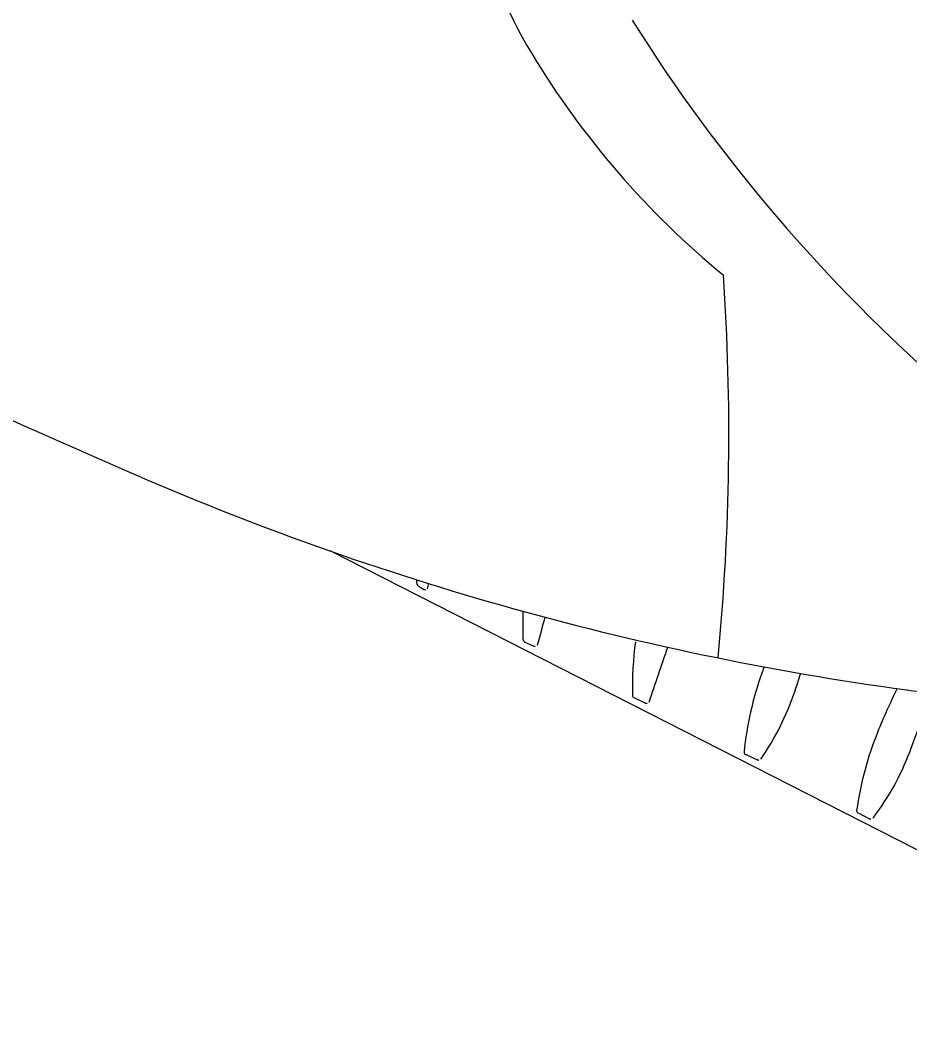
# Model space of a CAD drawing. Extents: x 14104283 to 14120882, y 8635219 to 8671666.
# Drawn here: x 14118511.404 to 14118514.292, y 8668490.602 to 8668493.896 of the extents above; entities that cross this region are included whole.
import ezdxf

# ---------------------------------------------------------------- set-up
doc = ezdxf.new("R2010")
doc.units = 0
doc.layers.add('Cell', color=7, linetype='Continuous')

msp = doc.modelspace()

# ---------------------------------------------------------------- linework, layer by layer
at = {"layer": 'Cell'}
for p, q in [((14118515.4874, 8668490.6023), (14118512.4095, 8668492.171)), ((14118512.6977, 8668492.0562), (14118512.7138, 8668492.0455)), ((14118512.7257, 8668492.0486), (14118512.7257, 8668492.0486)), ((14118513.0424, 8668491.875), (14118513.0709, 8668491.8616)), ((14118513.0827, 8668491.8647), (14118513.0827, 8668491.8647)), ((14118513.3981, 8668491.6941), (14118513.4335, 8668491.6768)), ((14118513.7608, 8668491.5092), (14118513.7962, 8668491.4919)), ((14118514.126, 8668491.3192), (14118514.1606, 8668491.3005))]:
    msp.add_line(p, q, dxfattribs=at)
for centre, radius, start, end in [((14118514.3944, 8668494.5905), 1.5538, 193.0862, 211.1302), ((14118517.9657, 8668496.7653), 5.4007, 212.098, 228.9131), ((14118515.4756, 8668495.2435), 2.817, 211.1302, 230.5742), ((14118528.0476, 8668529.7071), 40.6835, 243.40053, 246.31081), ((14118506.1281, 8668492.5497), 7.5763, 354.49977, 3.91982), ((14118515.5664, 8668501.1593), 9.5265, 246.06862, 262.25026), ((14118513.7011, 8668492.2131), 1.0208, 187.6286, 188.2707), ((14118512.7019, 8668492.0663), 0.0109, 180.5209, 247.6917), ((14118506.806, 8668493.5214), 6.1002, 346.02831, 346.18596), ((14118512.718, 8668492.0539), 0.00943, 243.9668, 325.1204), ((14118514.2361, 8668491.9274), 1.2012, 177.7323, 182.0215), ((14118507.2972, 8668493.5173), 6.017, 344.05851, 344.95496), ((14118514.3804, 8668492.4446), 0.7316, 262.2503, 314.9336), ((14118513.0466, 8668491.8852), 0.0109, 180.5209, 247.6917), ((14118513.075, 8668491.8701), 0.00943, 243.9668, 325.1204), ((14118514.5859, 8668491.7217), 1.1949, 172.5639, 180.9095), ((14118514.6804, 8668491.61), 1.3069, 167.9947, 168.2378), ((14118451.9706, 8668512.6628), 64.9571, 341.153889, 341.320004), ((14118515.5433, 8668491.1607), 1.8372, 159.8221, 160.499), ((14118514.8525, 8668491.4053), 1.1044, 160.499, 174.1481), ((14118509.884, 8668493.0698), 4.2561, 341.4279, 342.2603), ((14118515.8931, 8668490.8997), 1.8372, 153.3436, 158.2097), ((14118513.399, 8668491.702), 0.00792, 174.1481, 263.3227), ((14118513.0983, 8668491.9898), 0.8652, 325.1204, 341.4279), ((14118510.3146, 8668493.0334), 4.2561, 339.1386, 341.9315), ((14118513.4376, 8668491.6853), 0.00943, 243.9668, 325.1204), ((14118515.2126, 8668491.1717), 1.1044, 158.2097, 171.8588), ((14118513.7617, 8668491.5171), 0.00792, 174.1481, 263.3227), ((14118513.8004, 8668491.5004), 0.00943, 243.9668, 325.1204), ((14118513.4832, 8668491.8258), 0.8652, 322.8311, 339.1386), ((14118514.1272, 8668491.327), 0.00792, 171.8588, 261.0334), ((14118514.1651, 8668491.3088), 0.00943, 241.6775, 322.8311)]:
    msp.add_arc(centre, radius, start, end, dxfattribs=at)

doc.saveas('drawing.dxf')
